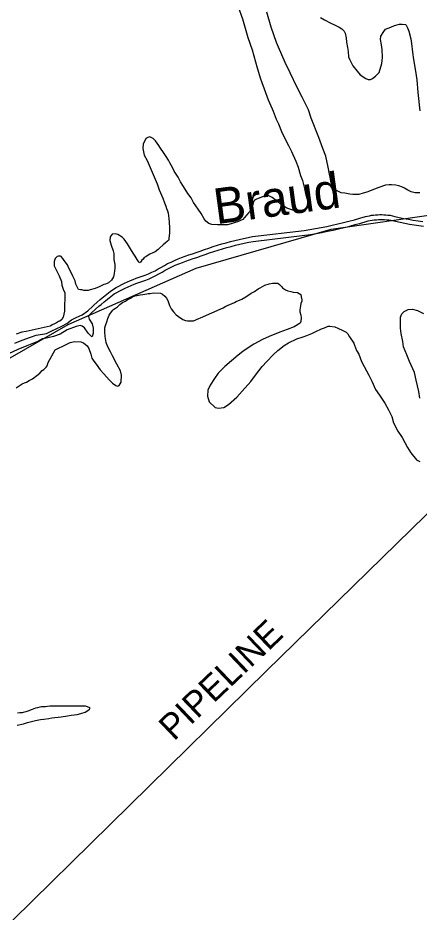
# Model space of a CAD drawing. Extents: x 3324104 to 3361979, y 612876 to 638273.
# Drawn here: x 3352890 to 3354198, y 624575 to 627493 of the extents above; entities that cross this region are included whole.
import ezdxf

# ---------------------------------------------------------------- set-up
doc = ezdxf.new("R2010")
doc.units = 0
for name, color, linetype in [('V-RIVR-IDEN', 7, 'Continuous'), ('V-SITE-VEGE', 7, 'Continuous'), ('V-TOPO-SHOR', 7, 'Continuous'), ('V-UTIL-IDEN', 7, 'Continuous'), ('V-UTIL-LINE', 7, 'Continuous')]:
    doc.layers.add(name, color=color, linetype=linetype)

msp = doc.modelspace()

# ---------------------------------------------------------------- linework, layer by layer
at = {"layer": 'V-SITE-VEGE'}
for points in [[(3353608.6, 627530), (3353621.9, 627490.7), (3353640.2, 627429), (3353653.5, 627389.6), (3353669.7, 627330.1), (3353680.9, 627295), (3353697.3, 627250.3), (3353706.5, 627225.8), (3353718.9, 627197.1), (3353722, 627188.5), (3353732.2, 627163), (3353739.5, 627148.1), (3353749.7, 627122.5), (3353758, 627104.4), (3353772.5, 627076.7), (3353781.8, 627057.5), (3353796.2, 627025.5), (3353803.4, 627006.4), (3353811.5, 626978.7), (3353817.7, 626962.7), (3353824.8, 626937.2), (3353827.8, 626920.2), (3353833.8, 626897.9), (3353834.8, 626891.5), (3353834.6, 626873.5), (3353828.2, 626868.3), (3353819.6, 626865.2), (3353802.7, 626864.4), (3353786.8, 626865.7), (3353766.8, 626872.3), (3353758.4, 626877.7), (3353743.6, 626887.4), (3353733.2, 626896), (3353719.5, 626906.8), (3353712.2, 626911.1), (3353705.8, 626913.3), (3353702.6, 626913.3), (3353693.1, 626911.3), (3353672.9, 626904.2), (3353665.4, 626901.1), (3353661.1, 626899), (3353657.9, 626893.7), (3353656.8, 626888.5), (3353653.4, 626875.8), (3353650.2, 626867.4), (3353641.6, 626856.9), (3353636.2, 626850.6), (3353628.7, 626842.2), (3353623.3, 626835.9), (3353606.2, 626827.6), (3353598.8, 626825.6), (3353585, 626821.5), (3353573.3, 626818.5), (3353553.1, 626817.7), (3353540.4, 626817.9), (3353522.4, 626819.1), (3353512.9, 626822.4), (3353502.4, 626830), (3353497.2, 626837.5), (3353487.9, 626855.6), (3353477.5, 626869.5), (3353462.9, 626890.9), (3353454.6, 626905.8), (3353444.2, 626920.8), (3353429.7, 626943.2), (3353420.3, 626958.1), (3353412, 626974.1), (3353399.6, 626993.4), (3353394.4, 627005.1), (3353385.1, 627020), (3353380.9, 627029.6), (3353373.7, 627041.4), (3353366.4, 627051), (3353352.9, 627071.3), (3353349.7, 627076.6), (3353338.3, 627092.7), (3353331, 627100.2)], [(3354200.7, 626923), (3354194.4, 626922), (3354185.9, 626922.1), (3354172.1, 626925.5), (3354161.6, 626930.9), (3354151.1, 626937.4), (3354143.7, 626940.7), (3354132.1, 626945.1), (3354122.6, 626947.3), (3354107.8, 626948.5), (3354100.4, 626948.6), (3354088.7, 626947.7), (3354067.4, 626939.5), (3354052.5, 626934.4), (3354028.1, 626925.2), (3354016.3, 626921.1), (3354001.5, 626917), (3353982.4, 626917.3), (3353972.9, 626918.4), (3353956, 626921.8), (3353944.3, 626923), (3353926.4, 626931.7), (3353919.1, 626939.2), (3353911.9, 626954.2), (3353908.9, 626968), (3353905.9, 626983.9), (3353901.9, 627006.2), (3353893.9, 627042.3), (3353884.7, 627066.8), (3353871.3, 627103), (3353846.7, 627165.8), (3353837.5, 627193.5), (3353816.8, 627235), (3353800.3, 627266), (3353777.6, 627313.9), (3353761, 627348), (3353739.4, 627398.1), (3353733.2, 627413), (3353715.8, 627463), (3353701.6, 627511.9)], [(3353876.2, 627494.9), (3353889.9, 627487.3), (3353910.9, 627476.5), (3353922.5, 627471.1), (3353937.3, 627463.5), (3353946.7, 627458), (3353954.1, 627450.5), (3353957.2, 627443.1), (3353960.1, 627428.2), (3353961, 627414.4), (3353965, 627396.4), (3353967, 627383.6), (3353967.9, 627366.7), (3353970.9, 627359.2), (3353977.2, 627347.5), (3353982.3, 627336.8), (3353995.9, 627319.7), (3354006.3, 627307.9), (3354024.2, 627296), (3354032.6, 627292.8), (3354040, 627292.7), (3354046.4, 627295.8), (3354056.1, 627303.1), (3354067.9, 627315.6), (3354076.7, 627344.1), (3354079.1, 627364.2), (3354077.3, 627390.7), (3354075.3, 627405.6), (3354072.4, 627422.6), (3354073.6, 627434.2), (3354083.3, 627448.9), (3354088.7, 627456.3), (3354105.7, 627463.5)], [(3354105.7, 627463.5), (3354117.5, 627468.6), (3354134.5, 627472.7), (3354142.9, 627472.6), (3354153.5, 627471.4), (3354155.6, 627469.2), (3354160.8, 627460.7), (3354164.9, 627450), (3354170.9, 627425.6), (3354173.9, 627409.7), (3354176.8, 627382.1), (3354179.6, 627357.7), (3354186.6, 627319.4), (3354190.5, 627291.8), (3354194.2, 627250.5), (3354200.9, 627190)], [(3353331, 627100.2), (3353320.4, 627105.6), (3353314.1, 627103.6), (3353306.6, 627099.4), (3353297.9, 627081.5), (3353297.7, 627067.7), (3353301.7, 627045.4), (3353311, 627028.4), (3353330.6, 626982.6), (3353344, 626951.7), (3353351.1, 626932.5), (3353362.4, 626904.8), (3353367.6, 626889.9), (3353372.7, 626879.3), (3353374.7, 626871.8), (3353377.8, 626863.3), (3353379.8, 626855.9), (3353381.8, 626838.9), (3353382.7, 626827.2), (3353384.6, 626808.1), (3353384.4, 626792.3), (3353382, 626773.2), (3353381.9, 626769), (3353380.9, 626766.9), (3353377.7, 626764.8), (3353370.2, 626758.5), (3353363.7, 626752.3), (3353351.9, 626741.8), (3353347.7, 626737.6), (3353337, 626730.3), (3353329.5, 626726.2), (3353319.9, 626722.1), (3353314.6, 626719), (3353307.1, 626713.8), (3353301.8, 626711.7), (3353298.5, 626706.4), (3353294.2, 626702.3), (3353289.9, 626696), (3353285.7, 626693.9), (3353283.6, 626698.2), (3353278.4, 626704.6), (3353272.2, 626716.3), (3353268, 626722.7), (3353260.7, 626734.5), (3353253.5, 626745.1), (3353247.2, 626755.8), (3353236.8, 626770.8), (3353229.5, 626778.3), (3353215.8, 626786.9), (3353208.4, 626789.1), (3353197.8, 626787.2), (3353193.5, 626783), (3353190.3, 626778.8), (3353190.2, 626767.1), (3353194.2, 626751.2), (3353200.3, 626733.1), (3353202.3, 626724.6), (3353202.2, 626714), (3353203.2, 626705.5), (3353206.1, 626688.5), (3353206, 626676.9), (3353203.6, 626658.9), (3353201.4, 626648.3), (3353194.9, 626637.8), (3353185.3, 626628.4), (3353181, 626626.3), (3353175.7, 626624.3), (3353170.4, 626623.3), (3353161.8, 626619.1), (3353154.4, 626616.1), (3353141.6, 626609.9), (3353137.3, 626608.9), (3353129.9, 626606.8), (3353125.6, 626605.8), (3353119.3, 626603.8), (3353104.4, 626604), (3353098.1, 626606.2), (3353093.9, 626606.2), (3353087.5, 626607.4), (3353079.3, 626624.4), (3353076.2, 626635), (3353069, 626651), (3353064.9, 626660.6), (3353055.5, 626676.6), (3353051.4, 626687.3), (3353041, 626701.2), (3353036.9, 626708.6), (3353030.6, 626715.1), (3353028.5, 626716.2), (3353022.1, 626716.2), (3353017.9, 626715.2), (3353011.4, 626707.9), (3353008.1, 626698.4), (3353008, 626684.6), (3353012.1, 626676.1), (3353019.3, 626662.2), (3353024.5, 626651.6), (3353031.7, 626633.5), (3353032.6, 626620.8), (3353038.8, 626604.8), (3353042.9, 626597.3)], [(3353226.8, 626304.7), (3353228.1, 626327), (3353224.1, 626341.8), (3353212.7, 626363.2), (3353198.2, 626390.9), (3353192, 626403.7), (3353181.6, 626421.8), (3353177.5, 626434.6), (3353174.6, 626453.7), (3353173.7, 626468.6), (3353173.9, 626482.3), (3353175.1, 626489.7), (3353179.4, 626501.3), (3353182.7, 626511.9), (3353187.1, 626523.5), (3353191.4, 626529.8), (3353200, 626539.2), (3353202.2, 626543.4), (3353208.6, 626546.5), (3353215, 626550.7), (3353222.5, 626558), (3353231.1, 626564.3), (3353240.7, 626569.4), (3353246, 626573.6), (3353256.7, 626578.8), (3353263.1, 626582.9), (3353271.6, 626586), (3353278, 626587), (3353288.6, 626590), (3353297.1, 626591), (3353309.8, 626592.9), (3353315.1, 626593.9), (3353321.5, 626593.9), (3353331.1, 626595.9), (3353354.4, 626595.6), (3353361.7, 626592.3), (3353369.1, 626584.8), (3353374.3, 626578.4), (3353378.4, 626570.9), (3353384.6, 626554.9), (3353389.7, 626544.3), (3353397, 626534.6), (3353406.4, 626523.9), (3353413.8, 626518.5), (3353427.4, 626508.8), (3353435.9, 626505.6), (3353443.3, 626504.4), (3353454.9, 626504.3), (3353462.4, 626505.2), (3353479.4, 626512.4), (3353485.8, 626514.5), (3353559.3, 626547.5), (3353567.8, 626552.7), (3353596.6, 626565), (3353601.9, 626568.1), (3353620, 626575.3), (3353632.8, 626582.6), (3353651, 626595.1), (3353661.7, 626600.2), (3353673.4, 626609.6), (3353679.8, 626612.7), (3353694.8, 626621), (3353709.7, 626625.1), (3353720.3, 626628.1), (3353737.2, 626627.9), (3353743.5, 626623.6), (3353750.9, 626616.1), (3353752.9, 626612.9), (3353762.4, 626606.4), (3353769.8, 626603.1), (3353780.3, 626600.9), (3353787.7, 626598.7), (3353801.5, 626597.4), (3353806.7, 626594.2), (3353813.1, 626590.9), (3353814, 626583.5), (3353816, 626572.9), (3353816, 626568.6), (3353812.7, 626561.3), (3353811.5, 626553.9), (3353809.3, 626541.2), (3353809.2, 626533.8), (3353812.2, 626523.1), (3353813.2, 626514.6), (3353813, 626503), (3353810.8, 626496.7), (3353790.6, 626485.3), (3353768.2, 626476), (3353743.7, 626467.8), (3353709.6, 626453.4), (3353687.3, 626444.2), (3353659.5, 626428.6), (3353644.6, 626419.3), (3353623.2, 626404.7), (3353608.2, 626393.2), (3353564.3, 626355.6), (3353542.9, 626333.7), (3353531, 626316.8), (3353517, 626294.8), (3353509.3, 626279), (3353508, 626258.9)], [(3353042.9, 626597.3), (3353042.1, 626535.9), (3353037.7, 626516.9), (3353033.3, 626509.5), (3353026.9, 626503.2), (3353022.6, 626502.2), (3353015.2, 626498.1), (3353008.8, 626495), (3353001.3, 626491.9), (3352997, 626488.8), (3352995.2, 626487.7), (3352916.5, 626470), (3352903, 626467.3), (3352884.7, 626460.8)], [(3354200.9, 626252.4), (3354196.9, 626274.7), (3354188.9, 626310.8), (3354182.8, 626336.3), (3354167.4, 626372.5), (3354158.1, 626393.8), (3354147.9, 626420.4), (3354144.9, 626437.4), (3354139.9, 626464), (3354138, 626480.9), (3354137.1, 626495.8), (3354137.4, 626517), (3354141.8, 626527.5), (3354149.3, 626534.8), (3354163.1, 626542.1), (3354176.9, 626543), (3354192.8, 626538.5), (3354212.8, 626528.7)], [(3353508, 626258.9), (3353513.1, 626240.8), (3353533, 626222.5), (3353543.6, 626220.3), (3353561.6, 626222.2), (3353576.6, 626231.5), (3353603.4, 626255.6), (3353621.6, 626275.5), (3353649.5, 626306.9), (3353664.6, 626327.9), (3353686.2, 626356.2), (3353701.2, 626371.9), (3353722.7, 626393.9), (3353737.7, 626407.5), (3353758, 626424.2), (3353771.9, 626432.5), (3353799.6, 626445.9), (3353819.8, 626453.1), (3353832.6, 626457.2), (3353848.6, 626463.3), (3353861.3, 626469.5), (3353879.5, 626478.9), (3353890.1, 626481.9), (3353901.8, 626487), (3353907.1, 626487), (3353923, 626484.7), (3353933.5, 626481.4), (3353949.3, 626473.7), (3353959.9, 626468.3), (3353966.1, 626461.9), (3353971.3, 626452.3), (3353985.9, 626432), (3353987.9, 626425.6), (3353994.1, 626407.5), (3354001.3, 626395.8), (3354010.6, 626372.3), (3354018.9, 626356.3), (3354034.4, 626327.5), (3354043.7, 626308.4), (3354056.1, 626280.7), (3354069.6, 626262.5), (3354086.2, 626235.8), (3354098.7, 626214.4), (3354109, 626192.1), (3354115.1, 626171.8), (3354128.5, 626145.2), (3354143.1, 626123.8), (3354160.7, 626091.8), (3354171.1, 626073.7), (3354189.9, 626051.2), (3354200.4, 626045.8)], [(3352884.3, 626286.1), (3352897.2, 626295.2), (3352904.2, 626299), (3352911.7, 626302.2), (3352917.6, 626304.9), (3352926.2, 626309.8), (3352937, 626315.2), (3352952, 626326.5), (3352961.2, 626334), (3352969.2, 626342.6), (3352974.1, 626346.4), (3352981.6, 626353.4), (3352985.3, 626358.2), (3352989.1, 626368.4), (3353011.3, 626409.9), (3353024.8, 626416.4), (3353034.3, 626420.5), (3353051.4, 626429.8), (3353059.9, 626433.9), (3353075.9, 626436.9), (3353094.9, 626436.7), (3353103.4, 626433.4), (3353115.9, 626422.7), (3353121.1, 626414.1), (3353127.3, 626396), (3353131.3, 626383.3), (3353137.6, 626373.7), (3353144.9, 626363), (3353158.4, 626344.8), (3353169.9, 626331.9), (3353187.7, 626312.6), (3353198.1, 626301.9), (3353209.7, 626293.3), (3353216, 626291.1), (3353220.3, 626294.2), (3353226.8, 626304.7)], [(3352887.7, 625185.2), (3352908.1, 625190), (3352921.6, 625193.8), (3352947.4, 625200.8), (3352964, 625203.5), (3352974.8, 625205.1), (3352990.4, 625207.3), (3353000.6, 625208.9), (3353031.2, 625212.7), (3353051.1, 625215.9), (3353064, 625217.5), (3353082.8, 625220.2), (3353095.2, 625222.9), (3353109.7, 625227.2), (3353117.7, 625232.6), (3353123.1, 625237.5), (3353125.3, 625241.8), (3353110.8, 625247.1), (3353100.5, 625247.7), (3353055.9, 625247.6), (3353044.6, 625247.1), (3352993.6, 625247.1), (3352986, 625246), (3352980.1, 625245.4), (3352974.8, 625245.4), (3352967.2, 625244.9), (3352961.9, 625243.8), (3352954.3, 625241.7), (3352947.3, 625241.1), (3352936.1, 625236.3), (3352932.8, 625235.7), (3352925.3, 625232.5), (3352916.2, 625228.7), (3352907, 625227.1), (3352903.3, 625225.5), (3352898.4, 625225), (3352895.7, 625225), (3352888.8, 625223.9)]]:
    msp.add_lwpolyline(points, dxfattribs=at)
at = {"layer": 'V-TOPO-SHOR'}
msp.add_line((3353133.8, 626552.6), (3353118.1, 626537.9), dxfattribs=at)
for points in [[(3351701.8, 624340.1), (3351667.4, 624681.3), (3351674.3, 624865.1), (3351764.9, 625340.5), (3352096.2, 625982.8), (3352247.7, 626132.9), (3352630.6, 626250.2), (3353054.2, 626493.1), (3353470.7, 626677.1), (3353911.4, 626803.5), (3354260.6, 626854.2)], [(3353133.8, 626552.6), (3353137.8, 626556.2), (3353148.1, 626565.3), (3353158.5, 626574.2), (3353169, 626583), (3353179.7, 626591.6), (3353190.5, 626600), (3353201.4, 626608.3), (3353210.3, 626613.4), (3353219.4, 626618.4), (3353228.5, 626623.1), (3353237.8, 626627.7), (3353247.2, 626632), (3353256.6, 626636.1), (3353266.2, 626640.1), (3353275.8, 626643.8), (3353285.5, 626647.2), (3353295.3, 626650.5), (3353305.2, 626653.5), (3353316, 626658.3), (3353326.6, 626663.3), (3353337.2, 626668.5), (3353347.6, 626674), (3353357.9, 626679.6), (3353368.1, 626685.5), (3353378.1, 626691.6), (3353389.4, 626696.8), (3353400.8, 626701.8), (3353412.3, 626706.6), (3353423.8, 626711.2), (3353435.5, 626715.6), (3353447.2, 626719.7), (3353459, 626723.7), (3353470.9, 626727.4), (3353484.6, 626732.6), (3353498.5, 626737.6), (3353512.4, 626742.4), (3353526.4, 626747.1), (3353540.4, 626751.5), (3353554.5, 626755.8), (3353568.7, 626759.8), (3353582.9, 626763.6), (3353597.2, 626767.3), (3353611.5, 626770.7), (3353625.9, 626774), (3353640.3, 626777), (3353654.8, 626779.8), (3353823.6, 626799.8), (3353842, 626802.8), (3353860.4, 626806), (3353878.7, 626809.4), (3353897, 626813.1), (3353915.2, 626817), (3353933.4, 626821.1), (3353951.5, 626825.5), (3353969.6, 626830), (3353987.6, 626834.8), (3354005.5, 626839.8), (3354023.4, 626845.1), (3354029.9, 626846.7), (3354036.5, 626848), (3354043.2, 626849.2), (3354049.8, 626850.1), (3354056.5, 626850.8), (3354063.2, 626851.2), (3354070, 626851.4), (3354076.7, 626851.4), (3354083.4, 626851.2), (3354090.1, 626850.7), (3354096.8, 626850), (3354103.5, 626849.1), (3354118.6, 626845.6), (3354133.7, 626842.3), (3354148.9, 626839.3), (3354164.1, 626836.4), (3354179.4, 626833.8), (3354194.7, 626831.5), (3354210, 626829.3)], [(3353154.1, 626552.6), (3353160.9, 626558.3), (3353171.4, 626567.1), (3353182.1, 626575.7), (3353192.8, 626584.1), (3353203.8, 626592.4), (3353212.7, 626597.6), (3353221.8, 626602.5), (3353230.9, 626607.3), (3353240.2, 626611.8), (3353249.6, 626616.2), (3353259, 626620.3), (3353268.6, 626624.2), (3353278.2, 626627.9), (3353287.9, 626631.4), (3353297.7, 626634.6), (3353307.6, 626637.7), (3353318.4, 626642.4), (3353329, 626647.4), (3353339.5, 626652.7), (3353350, 626658.1), (3353360.3, 626663.8), (3353370.5, 626669.7), (3353380.5, 626675.8), (3353391.8, 626681), (3353403.2, 626686), (3353414.7, 626690.8), (3353426.2, 626695.4), (3353437.9, 626699.7), (3353449.6, 626703.9), (3353461.4, 626707.8), (3353473.2, 626711.5), (3353487, 626716.7), (3353500.9, 626721.8), (3353514.8, 626726.6), (3353528.8, 626731.2), (3353542.8, 626735.7), (3353556.9, 626739.9), (3353571.1, 626743.9), (3353585.3, 626747.8), (3353599.6, 626751.4), (3353613.9, 626754.9), (3353628.3, 626758.1), (3353642.7, 626761.1), (3353657.2, 626764), (3353826, 626783.9), (3353844.4, 626786.9), (3353862.8, 626790.1), (3353881.1, 626793.6), (3353899.4, 626797.2), (3353917.6, 626801.1), (3353935.8, 626805.3), (3353953.9, 626809.6), (3353972, 626814.2), (3353990, 626819), (3354007.9, 626824), (3354025.8, 626829.2), (3354032.3, 626830.8), (3354038.9, 626832.2), (3354045.6, 626833.3), (3354052.2, 626834.2), (3354058.9, 626834.9), (3354065.6, 626835.4), (3354072.4, 626835.6), (3354079.1, 626835.6), (3354085.8, 626835.3), (3354092.5, 626834.9), (3354099.2, 626834.2), (3354105.9, 626833.2), (3354121, 626829.7), (3354136.1, 626826.5), (3354151.3, 626823.4), (3354166.5, 626820.6), (3354181.8, 626818), (3354197.1, 626815.6), (3354212.4, 626813.5)], [(3353154.1, 626552.6), (3353131.1, 626532.2), (3353122.6, 626523.4), (3353120, 626519.3), (3353122.8, 626510), (3353131.7, 626494.8), (3353135.3, 626480.9), (3353134.9, 626464.2), (3353132.4, 626452.8), (3353129.7, 626453.5), (3353119.5, 626464.6), (3353106.6, 626481.8), (3353099.8, 626487), (3353093.1, 626489.6), (3353079.8, 626486), (3353050.6, 626475.5), (3353027.5, 626461.8), (3353005.6, 626454.1), (3352987, 626449.2), (3352970.4, 626446.2), (3352957, 626438.6), (3352935.8, 626429.6), (3352919.2, 626423.3), (3352890.1, 626410.9), (3352859.6, 626397.1)], [(3352879.7, 626431.4), (3352903.6, 626441.8), (3352931.4, 626451.6), (3352949.3, 626458.5), (3352982.6, 626463.7), (3353000.5, 626472), (3353014.4, 626478.9), (3353032.9, 626487.9), (3353049.4, 626496.1), (3353065.2, 626507.7), (3353079.8, 626515.3), (3353099, 626524.3), (3353118.1, 626537.9)]]:
    msp.add_lwpolyline(points, dxfattribs=at)
at = {"layer": 'V-UTIL-LINE'}
msp.add_lwpolyline([(3359784.7, 628792), (3359575.6, 628700), (3358800.2, 628399.4), (3357925.3, 628038.7), (3356911.7, 627611.8), (3356551.8, 627434.8), (3356257.5, 627279.1), (3355333.6, 626739.6), (3354835.4, 626471.8), (3353699.4, 625361.8), (3352809.3, 624486.7), (3352376.1, 623589), (3351982, 622613.6), (3351538, 621499.1)], dxfattribs=at)

# ---------------------------------------------------------------- texts
at = {"layer": 'V-RIVR-IDEN'}
msp.add_text('Braud', height=116, rotation=7.7089, dxfattribs=at).set_placement((3353536.7, 626819.9))
at = {"layer": 'V-UTIL-IDEN'}
msp.add_text('PIPELINE', height=83, rotation=43.6644, dxfattribs=at).set_placement((3353398.6, 625131.4))

doc.saveas('drawing.dxf')
